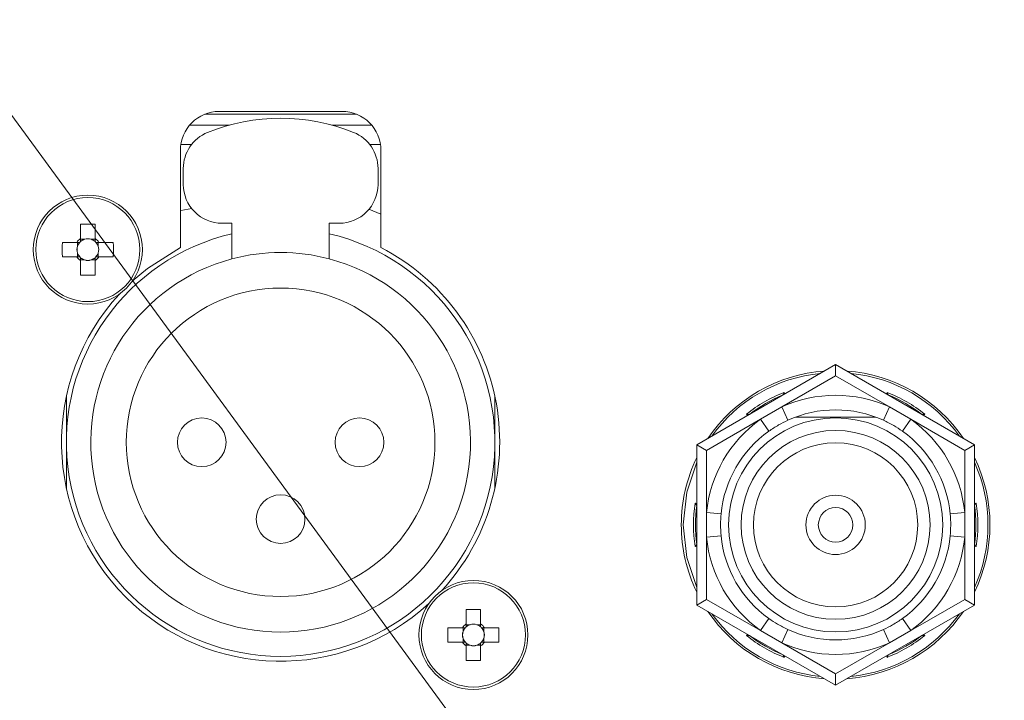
# Model space of a CAD drawing. Header units: millimetres. Extents: x 0 to 1118, y 0 to 864.
# Tile 280 of 390: x 839 to 852, y 395 to 403. Entities that reach past the tile are written whole.
import ezdxf

# ---------------------------------------------------------------- set-up
doc = ezdxf.new("R2010")
doc.units = ezdxf.units.MM
doc.styles.add('SLDTEXTSTYLE0', font='TXT', dxfattribs={"width": 0.605})
doc.dimstyles.new('SLDDIMSTYLE0', dxfattribs={"dimtxt": 3.175, "dimasz": 3.302, "dimexe": 0, "dimexo": 0.0625, "dimgap": 0.79375, "dimtad": 0, "dimtih": 1, "dimtoh": 1, "dimdec": 1, "dimlfac": 4, "dimrnd": 1e-09, "dimzin": 12, "dimdsep": 46, "dimtxsty": 'SLDTEXTSTYLE0', "dimsah": 1, "dimcen": 0.09, "dimadec": 0, "dimazin": 3, "dimtfac": 1, "dimtofl": 0, "dimtmove": 0, "dimatfit": 3, "dimfxl": 1, "dimfrac": 2, "dimtolj": 1, "dimtzin": 12, "dimarcsym": 0})

# ---------------------------------------------------------------- blocks, each defined once
blk = doc.blocks.new('_D_17')
at = {"color": 7, "linetype": 'Continuous', "lineweight": 0}
for p, q in [((900.769, 417.364), (739.354, 417.364)), ((740.954, 417.364), (740.954, 402.787)), ((740.954, 383.339), (740.954, 397.915)), ((785.651, 383.339), (739.354, 383.339))]:
    blk.add_line(p, q, dxfattribs=at)
for points in [[(740.954, 417.364), (740.446, 414.062), (741.462, 414.062)], [(740.954, 383.339), (741.462, 386.641), (740.446, 386.641)]]:
    blk.add_solid(points, dxfattribs=at)
at = {"color": 7, "linetype": 'Continuous', "lineweight": 0, "insert": (735.497, 402.008), "char_height": 3.175, "attachment_point": 1, "style": 'SLDTEXTSTYLE0'}
blk.add_mtext('136.1', dxfattribs=at)

msp = doc.modelspace()

# ---------------------------------------------------------------- linework, layer by layer
at = {"color": 7, "linetype": 'Continuous', "lineweight": 0}
msp.add_line((832.1452, 411.7342), (863.6514, 368.6663), dxfattribs=at)
at = {"color": 9, "linetype": 'Continuous', "lineweight": 0}
for p, q in [((843.57, 402.1824), (841.6237, 402.1824)), ((841.428, 402.0415), (841.9352, 402.0415)), ((843.2585, 402.0415), (843.7657, 402.0415)), ((841.4522, 401.7916), (841.3148, 401.7916)), ((843.8789, 401.7916), (843.7415, 401.7916)), ((849.7219, 398.8208), (849.0298, 398.4213)), ((850.4139, 398.4213), (849.7219, 398.8208)), ((849.0615, 398.6082), (849.069, 398.5882)), ((850.3747, 398.5882), (850.3822, 398.6082)), ((848.5922, 398.3129), (848.5786, 398.3295)), ((849.0298, 398.4213), (848.7564, 398.2634)), ((849.1077, 398.2507), (849.0298, 398.4213)), ((850.336, 398.2507), (850.4139, 398.4213)), ((850.6873, 398.2634), (850.4139, 398.4213)), ((850.8651, 398.3295), (850.8515, 398.3129)), ((848.7564, 398.2634), (848.0644, 397.8639)), ((848.8651, 398.1106), (848.7564, 398.2634)), ((850.5786, 398.1106), (850.6873, 398.2634)), ((851.3794, 397.8639), (850.6873, 398.2634)), ((848.0644, 397.8639), (848.0644, 397.0648)), ((851.3794, 397.0648), (851.3794, 397.8639)), ((847.9183, 397.1857), (847.9394, 397.1822)), ((851.5044, 397.1822), (851.5254, 397.1857)), ((848.0644, 397.0648), (848.0644, 396.749)), ((848.251, 397.047), (848.0644, 397.0648)), ((851.1927, 397.047), (851.3794, 397.0648)), ((851.3794, 396.749), (851.3794, 397.0648)), ((848.0644, 396.749), (848.251, 396.7668)), ((848.0644, 396.749), (848.0644, 395.9499)), ((851.3794, 396.749), (851.1927, 396.7668)), ((851.3794, 395.9499), (851.3794, 396.749)), ((847.9394, 396.6316), (847.9183, 396.6281)), ((851.5254, 396.6281), (851.5044, 396.6316)), ((848.0644, 395.9499), (848.7564, 395.5504)), ((850.6873, 395.5504), (851.3794, 395.9499)), ((848.7564, 395.5504), (848.8651, 395.7031)), ((850.6873, 395.5504), (850.5786, 395.7031)), ((848.7564, 395.5504), (849.0298, 395.3925)), ((849.0298, 395.3925), (849.1077, 395.5631)), ((850.4139, 395.3925), (850.336, 395.5631)), ((850.4139, 395.3925), (850.6873, 395.5504)), ((848.5786, 395.4843), (848.5922, 395.5009)), ((850.8515, 395.5009), (850.8651, 395.4843)), ((849.0298, 395.3925), (849.7219, 394.993)), ((849.7219, 394.993), (850.4139, 395.3925)), ((849.069, 395.2255), (849.0615, 395.2056)), ((850.3822, 395.2056), (850.3747, 395.2255))]:
    msp.add_line(p, q, dxfattribs=at)
at = {"color": 7, "linetype": 'Continuous', "lineweight": 15}
for p, q in [((843.3844, 402.2181), (841.8094, 402.2181)), ((841.3094, 401.7181), (841.3094, 400.4686)), ((843.8844, 400.4686), (843.8844, 401.7181)), ((841.3469, 401.4847), (841.3469, 401.2806)), ((843.8469, 401.2806), (843.8469, 401.4847)), ((843.7309, 400.9605), (843.8844, 400.8977)), ((840.0294, 400.7697), (840.0294, 400.5843)), ((840.2144, 400.5843), (840.2144, 400.7697)), ((841.8469, 400.7806), (841.9719, 400.7806)), ((841.9719, 400.7806), (841.9719, 400.3242)), ((843.2219, 400.7806), (843.3469, 400.7806)), ((843.2219, 400.7806), (843.2219, 400.3242)), ((839.9807, 400.5356), (839.7953, 400.5356)), ((839.99, 400.5356), (839.99, 400.4871)), ((840.0779, 400.575), (840.0294, 400.575)), ((840.2144, 400.575), (840.1658, 400.575)), ((840.2537, 400.4871), (840.2537, 400.5356)), ((840.4484, 400.5356), (840.263, 400.5356)), ((839.7953, 400.3506), (839.9807, 400.3506)), ((839.99, 400.3992), (839.99, 400.3506)), ((840.2537, 400.3506), (840.2537, 400.3992)), ((840.263, 400.3506), (840.4484, 400.3506)), ((840.0294, 400.3113), (840.0779, 400.3113)), ((840.0294, 400.302), (840.0294, 400.1166)), ((840.1658, 400.3113), (840.2144, 400.3113)), ((840.2144, 400.1166), (840.2144, 400.302)), ((847.9394, 397.936), (849.7219, 398.9651)), ((849.7219, 398.9651), (851.5044, 397.936)), ((849.7219, 398.9651), (849.7219, 398.8208)), ((849.0471, 398.5756), (849.0471, 398.5756)), ((850.3966, 398.5756), (850.3966, 398.5756)), ((839.8469, 397.9681), (839.8469, 398.5578)), ((845.3469, 398.5578), (845.3469, 397.9681)), ((848.6141, 398.3256), (848.6141, 398.3256)), ((850.8296, 398.3256), (850.8296, 398.3256)), ((850.2364, 398.2919), (849.2073, 398.2919)), ((839.8469, 397.3785), (839.8469, 397.9681)), ((845.3469, 397.9681), (845.3469, 397.3785)), ((847.9394, 395.8778), (847.9394, 397.936)), ((847.9394, 397.936), (848.0644, 397.8639)), ((851.5044, 397.936), (851.3794, 397.8639)), ((851.5044, 397.936), (851.5044, 395.8778)), ((847.9394, 397.1569), (847.9393, 397.1569)), ((851.5044, 397.1569), (851.5044, 397.1569)), ((847.9393, 396.6569), (847.9394, 396.6569)), ((851.5044, 396.6569), (851.5044, 396.6569)), ((848.0644, 395.9499), (847.9394, 395.8778)), ((851.3794, 395.9499), (851.5044, 395.8778)), ((844.9794, 395.8197), (844.9794, 395.6343)), ((845.1644, 395.6343), (845.1644, 395.8197)), ((849.7219, 394.8486), (847.9394, 395.8778)), ((851.5044, 395.8778), (849.7219, 394.8486)), ((844.9307, 395.5856), (844.7453, 395.5856)), ((844.94, 395.5856), (844.94, 395.5371)), ((845.0279, 395.625), (844.9794, 395.625)), ((845.1644, 395.625), (845.1158, 395.625)), ((845.2037, 395.5371), (845.2037, 395.5856)), ((845.3984, 395.5856), (845.213, 395.5856)), ((844.7453, 395.4006), (844.9307, 395.4006)), ((844.94, 395.4492), (844.94, 395.4006)), ((845.2037, 395.4006), (845.2037, 395.4492)), ((845.213, 395.4006), (845.3984, 395.4006)), ((848.6141, 395.4882), (848.6141, 395.4882)), ((850.8296, 395.4882), (850.8296, 395.4882)), ((844.9794, 395.3613), (845.0279, 395.3613)), ((844.9794, 395.352), (844.9794, 395.1666)), ((845.1158, 395.3613), (845.1644, 395.3613)), ((845.1644, 395.1666), (845.1644, 395.352)), ((849.0471, 395.2382), (849.0471, 395.2382)), ((850.3966, 395.2382), (850.3966, 395.2382)), ((849.7219, 394.993), (849.7219, 394.8486))]:
    msp.add_line(p, q, dxfattribs=at)
at = {"color": 7, "linetype": 'Continuous', "lineweight": 15, "flags": 128}
for points in [[(841.4551, 400.97), (841.3163, 400.9468), (841.3094, 400.946)], [(841.3094, 400.4686), (840.8875, 400.2016), (840.6927, 400.038)]]:
    msp.add_lwpolyline(points, dxfattribs=at)
at = {"color": 9, "linetype": 'Continuous', "lineweight": 0, "flags": 128}
for points in [[(847.9394, 397.7129), (847.8113, 397.3274), (847.7656, 396.9069)], [(847.7656, 396.9069), (847.8113, 396.4864), (847.9394, 396.1009)]]:
    msp.add_lwpolyline(points, dxfattribs=at)
at = {"color": 7, "linetype": 'Continuous', "lineweight": 15}
for centre, radius in [((840.1219, 400.4431), 0.7), ((842.5969, 397.9681), 1.9812), ((841.5844, 397.9681), 0.3125), ((843.6094, 397.9681), 0.3125), ((849.7219, 396.9069), 1.375), ((849.7219, 396.9069), 1.2128), ((849.7219, 396.9069), 1.0541), ((842.5969, 396.9806), 0.3125), ((849.7219, 396.9069), 0.381), ((849.7219, 396.9069), 0.2222), ((845.0719, 395.4931), 0.7)]:
    msp.add_circle(centre, radius, dxfattribs=at)
at = {"color": 9, "linetype": 'Continuous', "lineweight": 0}
for centre in [(840.1219, 400.4431), (845.0719, 395.4931)]:
    msp.add_circle(centre, 0.6686, dxfattribs=at)
at = {"color": 7, "linetype": 'Continuous', "lineweight": 15}
for centre, radius, start, end in [((841.8094, 401.7181), 0.5, 90, 180), ((842.5969, 399.6306), 2.5, 67.97569, 112.02431), ((843.3844, 401.7181), 0.5, 0, 90), ((841.8469, 401.4847), 0.5, 112.02431, 180), ((843.3469, 401.4847), 0.5, 0, 67.97569), ((841.8469, 401.2806), 0.5, 180, 270), ((843.3469, 401.2806), 0.5, 270, 0), ((840.1219, 398.0276), 2.7437, 88.06796, 91.93204), ((842.5969, 397.9681), 2.75, 103.13656, 76.86344), ((840.1219, 400.4431), 0.1688, 123.23063, 146.76937), ((840.1219, 400.4431), 0.139, 71.56975, 108.43025), ((840.1219, 400.4431), 0.1688, 33.23063, 56.76937), ((842.5374, 400.4431), 2.7437, 178.06796, 181.93204), ((840.1219, 400.4431), 0.139, 161.56975, 198.43025), ((840.1219, 400.4431), 0.139, 138.28179, 161.56975), ((840.1219, 400.4431), 0.139, 131.71821, 138.28179), ((840.1219, 400.4431), 0.139, 108.43025, 131.71821), ((840.1219, 400.4431), 0.139, 48.28179, 71.56975), ((840.1219, 400.4431), 0.139, 41.71821, 48.28179), ((840.1219, 400.4431), 0.139, 18.43025, 41.71821), ((840.1219, 400.4431), 0.139, 341.56975, 18.43025), ((837.7063, 400.4431), 2.7437, 358.06796, 1.93204), ((842.5969, 397.9681), 2.8125, 317.38802, 62.7562), ((840.1219, 400.4431), 0.1688, 213.23063, 236.76937), ((840.1219, 400.4431), 0.139, 198.43025, 221.71821), ((840.1219, 400.4431), 0.139, 221.71821, 228.28179), ((840.1219, 400.4431), 0.139, 228.28179, 251.56975), ((840.1219, 400.4431), 0.139, 288.43025, 311.71821), ((840.1219, 400.4431), 0.1688, 303.23063, 326.76937), ((840.1219, 400.4431), 0.139, 311.71821, 318.28179), ((840.1219, 400.4431), 0.139, 318.28179, 341.56975), ((842.5969, 397.9681), 2.4375, 75.14283, 104.85717), ((840.1219, 400.4431), 0.139, 251.56975, 288.43025), ((842.5969, 397.9681), 2.4375, 104.85717, 75.14283), ((840.1219, 402.8587), 2.7437, 268.06796, 271.93204), ((842.5969, 397.9681), 2.8125, 137.38802, 312.61198), ((849.7219, 396.9069), 1.9812, 94.11663, 145.88337), ((849.7219, 396.9069), 1.9813, 34.11663, 85.88337), ((849.7219, 396.9069), 1.8, 112.01644, 127.98356), ((849.7219, 396.9069), 1.8, 52.01644, 67.98356), ((849.7219, 396.9069), 1.4775, 65.44032, 114.55968), ((849.7219, 396.9069), 1.4775, 125.44032, 174.55968), ((849.7219, 396.9069), 1.4775, 5.44032, 54.55968), ((849.7219, 396.9069), 1.9812, 154.11663, 180), ((849.7219, 396.9069), 1.9813, 334.11663, 25.88337), ((849.7219, 396.9069), 1.8, 172.01644, 187.98356), ((849.7219, 396.9069), 1.8, 352.01644, 7.98356), ((849.7219, 396.9069), 1.9812, 180, 205.88337), ((849.7219, 396.9069), 1.4775, 185.44032, 234.55968), ((849.7219, 396.9069), 1.4775, 305.44032, 354.55968), ((845.0719, 393.0776), 2.7437, 88.06796, 91.93204), ((849.7219, 396.9069), 1.9813, 214.11663, 265.88337), ((849.7219, 396.9069), 1.9813, 274.11663, 325.88337), ((847.4874, 395.4931), 2.7437, 178.06796, 181.93204), ((845.0719, 395.4931), 0.1688, 123.23063, 146.76937), ((845.0719, 395.4931), 0.139, 161.56975, 198.43025), ((845.0719, 395.4931), 0.139, 138.28179, 161.56975), ((845.0719, 395.4931), 0.139, 131.71821, 138.28179), ((845.0719, 395.4931), 0.139, 108.43025, 131.71821), ((845.0719, 395.4931), 0.139, 71.56975, 108.43025), ((845.0719, 395.4931), 0.139, 48.28179, 71.56975), ((845.0719, 395.4931), 0.1688, 33.23063, 56.76937), ((845.0719, 395.4931), 0.139, 41.71821, 48.28179), ((845.0719, 395.4931), 0.139, 18.43025, 41.71821), ((845.0719, 395.4931), 0.139, 341.56975, 18.43025), ((842.6563, 395.4931), 2.7437, 358.06796, 1.93204), ((849.7219, 396.9069), 1.4775, 245.44032, 294.55968), ((845.0719, 395.4931), 0.1688, 213.23063, 236.76937), ((845.0719, 395.4931), 0.139, 198.43025, 221.71821), ((845.0719, 395.4931), 0.139, 221.71821, 228.28179), ((845.0719, 395.4931), 0.1688, 303.23063, 326.76937), ((845.0719, 395.4931), 0.139, 311.71821, 318.28179), ((845.0719, 395.4931), 0.139, 318.28179, 341.56975), ((849.7219, 396.9069), 1.8, 232.01644, 247.98356), ((849.7219, 396.9069), 1.8, 292.01644, 307.98356), ((845.0719, 395.4931), 0.139, 228.28179, 251.56975), ((845.0719, 395.4931), 0.139, 251.56975, 288.43025), ((845.0719, 395.4931), 0.139, 288.43025, 311.71821), ((845.0719, 397.9087), 2.7437, 268.06796, 271.93204)]:
    msp.add_arc(centre, radius, start, end, dxfattribs=at)
at = {"color": 9, "linetype": 'Continuous', "lineweight": 0}
for radius, start, end in [(1.9562, 95.66922, 144.33078), (1.9563, 35.66922, 84.33078), (1.825, 111.21372, 128.78628), (1.665, 65.44032, 114.55968), (1.825, 51.21372, 68.78628), (1.665, 125.44032, 174.55968), (1.665, 5.44032, 54.55968), (1.9562, 335.66922, 24.33078), (1.825, 171.21372, 188.78628), (1.825, 351.21372, 8.78628), (1.665, 185.44032, 234.55968), (1.665, 305.44032, 354.55968), (1.9563, 215.66922, 264.33078), (1.9563, 275.66922, 324.33078), (1.825, 231.21372, 248.78628), (1.825, 291.21372, 308.78628), (1.665, 245.44032, 294.55968)]:
    msp.add_arc((849.7219, 396.9069), radius, start, end, dxfattribs=at)
at = {"color": 7, "linetype": 'Continuous', "lineweight": 15}
for centre, major_axis, start_param, end_param in [((840.1219, 400.4604), (0, 0.1229), 5.9137723, 6.6525983), ((840.1046, 400.4431), (0.1229, 0), 2.7721797, 3.5110056), ((840.1391, 400.4431), (0.1229, 0), 5.9137723, 6.6525983), ((840.1219, 400.4259), (0, 0.1229), 2.7721797, 3.5110056), ((845.0546, 395.4931), (0.1229, 0), 2.7721797, 3.5110056), ((845.0719, 395.5104), (0, 0.1229), 5.9137723, 6.6525983), ((845.0891, 395.4931), (0.1229, 0), 5.9137723, 6.6525983), ((845.0719, 395.4759), (0, 0.1229), 2.7721797, 3.5110056)]:
    msp.add_ellipse(centre, major_axis=major_axis, ratio=0.9901159, start_param=start_param, end_param=end_param, dxfattribs=at)
for points, knots in [([(840.0294, 400.5843), (840.0294, 400.5829), (840.0294, 400.5729), (840.0294, 400.5607), (840.0294, 400.549), (840.0294, 400.5469)], [0, 0, 0, 0, 0.1167429, 0.8393822, 1, 1, 1, 1]), ([(840.2144, 400.5469), (840.2144, 400.549), (840.2144, 400.5607), (840.2144, 400.5729), (840.2144, 400.5829), (840.2144, 400.5843)], [0, 0, 0, 0, 0.1606178, 0.8832571, 1, 1, 1, 1]), ([(840.0181, 400.5356), (840.016, 400.5356), (840.0043, 400.5356), (839.9921, 400.5356), (839.9821, 400.5356), (839.9807, 400.5356)], [0, 0, 0, 0, 0.1606178, 0.8832571, 1, 1, 1, 1]), ([(840.263, 400.5356), (840.2617, 400.5356), (840.2517, 400.5356), (840.2394, 400.5356), (840.2277, 400.5356), (840.2256, 400.5356)], [0, 0, 0, 0, 0.1167429, 0.8393822, 1, 1, 1, 1]), ([(839.9807, 400.3506), (839.9821, 400.3506), (839.9921, 400.3506), (840.0043, 400.3506), (840.016, 400.3506), (840.0181, 400.3506)], [0, 0, 0, 0, 0.1167429, 0.8393822, 1, 1, 1, 1]), ([(840.0294, 400.3394), (840.0294, 400.3373), (840.0294, 400.3256), (840.0294, 400.3133), (840.0294, 400.3033), (840.0294, 400.302)], [0, 0, 0, 0, 0.1606178, 0.8832571, 1, 1, 1, 1]), ([(840.2144, 400.302), (840.2144, 400.3033), (840.2144, 400.3133), (840.2144, 400.3256), (840.2144, 400.3373), (840.2144, 400.3394)], [0, 0, 0, 0, 0.11674294, 0.83938218, 1, 1, 1, 1]), ([(840.2256, 400.3506), (840.2277, 400.3506), (840.2394, 400.3506), (840.2517, 400.3506), (840.2617, 400.3506), (840.263, 400.3506)], [0, 0, 0, 0, 0.1606178, 0.8832571, 1, 1, 1, 1]), ([(849.0615, 398.6082), (849.0614, 398.6081), (849.0598, 398.6044), (849.0564, 398.5967), (849.052, 398.5869), (849.049, 398.5801), (849.0474, 398.5763), (849.0472, 398.5759), (849.0471, 398.5756)], [0, 0, 0, 0, 0.0104632, 0.2533139, 0.5277129, 0.7237574, 0.8615409, 1, 1, 1, 1]), ([(850.3822, 398.6082), (850.3823, 398.6081), (850.3839, 398.6044), (850.3874, 398.5967), (850.3917, 398.5869), (850.3947, 398.5801), (850.3963, 398.5763), (850.3965, 398.5759), (850.3966, 398.5756)], [0, 0, 0, 0, 0.0104632, 0.2533139, 0.5277129, 0.7237574, 0.8615409, 1, 1, 1, 1]), ([(848.5786, 398.3295), (848.5788, 398.3294), (848.5828, 398.329), (848.5912, 398.3281), (848.6019, 398.327), (848.6093, 398.3262), (848.6133, 398.3257), (848.6138, 398.3257), (848.6141, 398.3256)], [0, 0, 0, 0, 0.0104632, 0.2533139, 0.5277129, 0.7237574, 0.8615409, 1, 1, 1, 1]), ([(850.8651, 398.3295), (850.8649, 398.3294), (850.8609, 398.329), (850.8525, 398.3281), (850.8418, 398.327), (850.8344, 398.3262), (850.8304, 398.3257), (850.8299, 398.3257), (850.8296, 398.3256)], [0, 0, 0, 0, 0.0104632, 0.2533139, 0.5277129, 0.7237574, 0.8615409, 1, 1, 1, 1]), ([(849.1077, 398.2507), (849.0679, 398.2314), (848.9836, 398.1906), (848.906, 398.1382), (848.8651, 398.1106)], [0, 0, 0, 0, 0.4733032, 1, 1, 1, 1]), ([(850.5786, 398.1106), (850.5419, 398.1355), (850.4644, 398.1881), (850.3803, 398.2291), (850.336, 398.2507)], [0, 0, 0, 0, 0.4733032, 1, 1, 1, 1]), ([(847.9393, 397.1569), (847.9391, 397.1571), (847.9388, 397.1575), (847.9364, 397.1608), (847.932, 397.1668), (847.9257, 397.1755), (847.9207, 397.1823), (847.9184, 397.1855), (847.9183, 397.1857)], [0, 0, 0, 0, 0.1384591, 0.2762426, 0.4722871, 0.7466861, 0.9895368, 1, 1, 1, 1]), ([(851.5254, 397.1857), (851.5253, 397.1855), (851.523, 397.1823), (851.518, 397.1755), (851.5117, 397.1668), (851.5073, 397.1608), (851.5049, 397.1575), (851.5046, 397.1571), (851.5044, 397.1569)], [0, 0, 0, 0, 0.0104632, 0.2533139, 0.5277129, 0.7237574, 0.8615409, 1, 1, 1, 1]), ([(848.251, 397.047), (848.2478, 397.0028), (848.241, 396.9094), (848.2476, 396.816), (848.251, 396.7668)], [0, 0, 0, 0, 0.4733032, 1, 1, 1, 1]), ([(851.1927, 396.7668), (851.1959, 396.811), (851.2027, 396.9044), (851.1961, 396.9978), (851.1927, 397.047)], [0, 0, 0, 0, 0.4733032, 1, 1, 1, 1]), ([(847.9393, 396.6569), (847.9391, 396.6567), (847.9388, 396.6563), (847.9364, 396.653), (847.932, 396.647), (847.9257, 396.6383), (847.9207, 396.6315), (847.9184, 396.6283), (847.9183, 396.6281)], [0, 0, 0, 0, 0.1384591, 0.2762426, 0.4722871, 0.7466861, 0.9895368, 1, 1, 1, 1]), ([(851.5254, 396.6281), (851.5253, 396.6283), (851.523, 396.6315), (851.518, 396.6383), (851.5117, 396.647), (851.5073, 396.653), (851.5049, 396.6563), (851.5046, 396.6567), (851.5044, 396.6569)], [0, 0, 0, 0, 0.01046322, 0.25331392, 0.52771293, 0.72375741, 0.86154086, 1, 1, 1, 1]), ([(848.8651, 395.7031), (848.9018, 395.6783), (848.9793, 395.6257), (849.0634, 395.5847), (849.1077, 395.5631)], [0, 0, 0, 0, 0.4733032, 1, 1, 1, 1]), ([(850.336, 395.5631), (850.3758, 395.5824), (850.4601, 395.6232), (850.5377, 395.6756), (850.5786, 395.7031)], [0, 0, 0, 0, 0.4733032, 1, 1, 1, 1]), ([(844.9681, 395.5856), (844.966, 395.5856), (844.9543, 395.5856), (844.9421, 395.5856), (844.9321, 395.5856), (844.9307, 395.5856)], [0, 0, 0, 0, 0.1606178, 0.8832571, 1, 1, 1, 1]), ([(844.9794, 395.6343), (844.9794, 395.6329), (844.9794, 395.6229), (844.9794, 395.6107), (844.9794, 395.599), (844.9794, 395.5969)], [0, 0, 0, 0, 0.1167429, 0.8393822, 1, 1, 1, 1]), ([(845.1644, 395.5969), (845.1644, 395.599), (845.1644, 395.6107), (845.1644, 395.6229), (845.1644, 395.6329), (845.1644, 395.6343)], [0, 0, 0, 0, 0.1606178, 0.8832571, 1, 1, 1, 1]), ([(845.213, 395.5856), (845.2117, 395.5856), (845.2017, 395.5856), (845.1894, 395.5856), (845.1777, 395.5856), (845.1756, 395.5856)], [0, 0, 0, 0, 0.1167429, 0.8393822, 1, 1, 1, 1]), ([(844.9307, 395.4006), (844.9321, 395.4006), (844.9421, 395.4006), (844.9543, 395.4006), (844.966, 395.4006), (844.9681, 395.4006)], [0, 0, 0, 0, 0.1167429, 0.8393822, 1, 1, 1, 1]), ([(845.1756, 395.4006), (845.1777, 395.4006), (845.1894, 395.4006), (845.2017, 395.4006), (845.2117, 395.4006), (845.213, 395.4006)], [0, 0, 0, 0, 0.1606178, 0.8832571, 1, 1, 1, 1]), ([(848.6141, 395.4882), (848.6138, 395.4881), (848.6133, 395.4881), (848.6093, 395.4876), (848.6019, 395.4868), (848.5912, 395.4857), (848.5828, 395.4848), (848.5788, 395.4843), (848.5786, 395.4843)], [0, 0, 0, 0, 0.1384591, 0.2762426, 0.4722871, 0.7466861, 0.9895368, 1, 1, 1, 1]), ([(850.8296, 395.4882), (850.8299, 395.4881), (850.8304, 395.4881), (850.8344, 395.4876), (850.8418, 395.4868), (850.8525, 395.4857), (850.8609, 395.4848), (850.8649, 395.4843), (850.8651, 395.4843)], [0, 0, 0, 0, 0.1384591, 0.2762426, 0.4722871, 0.7466861, 0.9895368, 1, 1, 1, 1]), ([(844.9794, 395.3894), (844.9794, 395.3873), (844.9794, 395.3756), (844.9794, 395.3633), (844.9794, 395.3533), (844.9794, 395.352)], [0, 0, 0, 0, 0.1606178, 0.8832571, 1, 1, 1, 1]), ([(845.1644, 395.352), (845.1644, 395.3533), (845.1644, 395.3633), (845.1644, 395.3756), (845.1644, 395.3873), (845.1644, 395.3894)], [0, 0, 0, 0, 0.11674294, 0.83938218, 1, 1, 1, 1]), ([(849.0471, 395.2382), (849.0472, 395.2379), (849.0474, 395.2375), (849.049, 395.2337), (849.052, 395.2269), (849.0564, 395.2171), (849.0598, 395.2094), (849.0614, 395.2057), (849.0615, 395.2056)], [0, 0, 0, 0, 0.1384591, 0.2762426, 0.4722871, 0.7466861, 0.9895368, 1, 1, 1, 1]), ([(850.3966, 395.2382), (850.3965, 395.2379), (850.3963, 395.2375), (850.3947, 395.2337), (850.3917, 395.2269), (850.3874, 395.2171), (850.3839, 395.2094), (850.3823, 395.2057), (850.3822, 395.2056)], [0, 0, 0, 0, 0.1384591, 0.2762426, 0.4722871, 0.7466861, 0.9895368, 1, 1, 1, 1])]:
    msp.add_open_spline(points, degree=3, knots=knots, dxfattribs=at)

# ---------------------------------------------------------------- dimensions: what is measured, and where the dimension line sits
at = {"color": 7, "linetype": 'Continuous', "lineweight": 0}
dim = msp.add_linear_dim(base=(740.9545, 383.3386), p1=(902.3694, 417.3636), p2=(787.2514, 383.3386), angle=90, dimstyle='SLDDIMSTYLE0', dxfattribs=at)
dim.commit()
dim.dimension.update_dxf_attribs({"geometry": '_D_17', "text_midpoint": (740.9545, 400.3511), "dimtype": 160})

doc.saveas('drawing.dxf')
